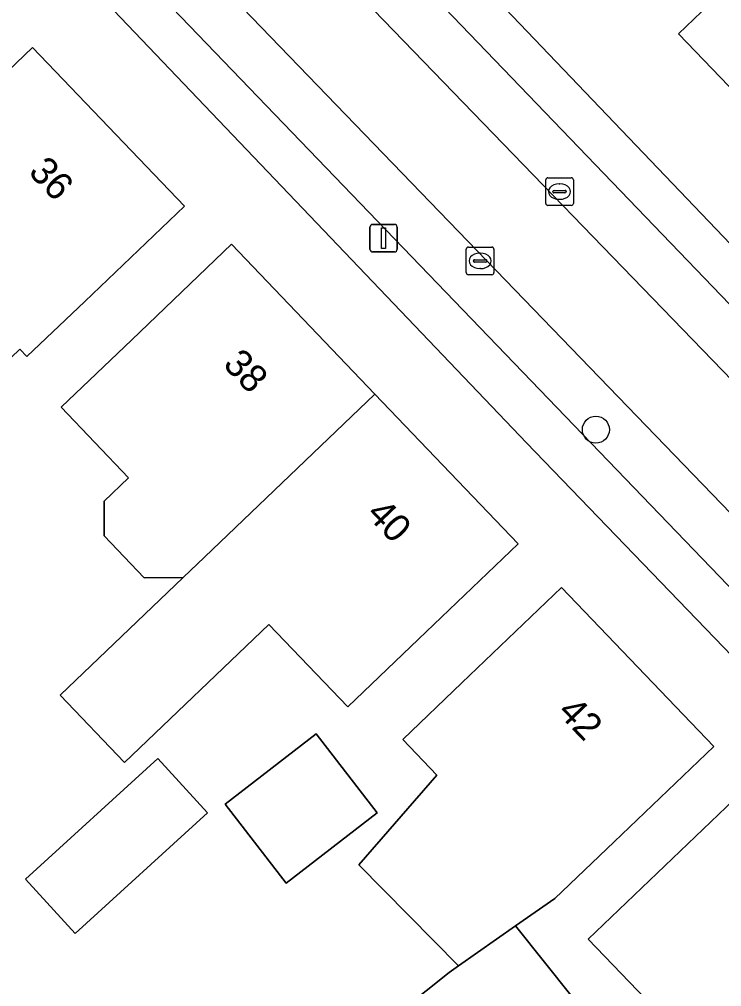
# Model space of a CAD drawing. Extents: x 161772 to 163126, y 383092 to 383917.
# Drawn here: x 162196.87 to 162222.3, y 383341.19 to 383376.24 of the extents above; entities that cross this region are included whole.
import ezdxf

# ---------------------------------------------------------------- set-up
doc = ezdxf.new("R2010")
doc.units = 0
for name, color, linetype in [('IMGEO_Boom', 7, 'Continuous'), ('IMGEO_Erf', 7, 'Continuous'), ('IMGEO_Kolk', 7, 'Continuous'), ('IMGEO_Lichtmast', 7, 'Continuous'), ('IMGEO_Pand', 7, 'Continuous'), ('IMGEO_Pand_nummerreeks', 7, 'Continuous'), ('IMGEO_Parkeervlak_open', 7, 'Continuous'), ('IMGEO_Rijbaan_lokaal_open', 7, 'Continuous'), ('IMGEO_Voetpad_gesloten', 7, 'Continuous')]:
    doc.layers.add(name, color=color, linetype=linetype)

msp = doc.modelspace()

# ---------------------------------------------------------------- linework, layer by layer
at = {"layer": 'IMGEO_Boom'}
msp.add_circle((162217.746, 383361.372), 0.489, dxfattribs=at)
at = {"layer": 'IMGEO_Erf'}
for points in [[(162167.165, 383425.116), (162173.798, 383418.361), (162173.894, 383418.482), (162182.621, 383409.404), (162182.533, 383409.335), (162187.734, 383404.146), (162187.816, 383404.232), (162192.761, 383399.098), (162192.872, 383399.214), (162225.52, 383365.058), (162237.143, 383353.041), (162243.372, 383346.601), (162247.147, 383349.174), (162245.995, 383349.427), (162240.626, 383355.049), (162246.15, 383358.588), (162249.06, 383360.453)], [(162234.371, 383341.095), (162232.967, 383342.555), (162231.771, 383343.74), (162215.237, 383360.897), (162198.256, 383378.698), (162198.139, 383378.591), (162186.711, 383390.706), (162184.382, 383388.793), (162190.267, 383382.698), (162196.181, 383376.573), (162189.213, 383369.844), (162188.492, 383369.148), (162184.644, 383373.162), (162183.022, 383371.608), (162178.603, 383376.219), (162180.318, 383377.863), (162176.804, 383381.529), (162168.993, 383372.86), (162169.709, 383373.421), (162172.791, 383369.483), (162172.075, 383368.922), (162166.358, 383364.447)], [(162221.05, 383339.177), (162217.472, 383342.916), (162219.962, 383345.299), (162223.574, 383348.756), (162229.421, 383342.648), (162223.28, 383336.772)]]:
    msp.add_lwpolyline(points, dxfattribs=at)
for points in [[(162231.186, 383385.797), (162233.097, 383383.762), (162236.77, 383379.851), (162233.147, 383376.316), (162229.789, 383373.517), (162226.181, 383370.054), (162220.741, 383375.721), (162224.348, 383379.184), (162226.754, 383381.494), (162226.005, 383382.372), (162223.721, 383380.179), (162220.114, 383376.716), (162214.906, 383382.141), (162218.513, 383385.604), (162220.797, 383387.797), (162224.364, 383384.081), (162225.964, 383385.617), (162227.433, 383387.028), (162229.855, 383384.505)], [(162194.119, 383361.649), (162189.504, 383366.474), (162192.26, 383369.109), (162191.627, 383369.786), (162193.73, 383371.769), (162197.341, 383375.226), (162202.851, 383369.47), (162199.239, 383366.013), (162197.138, 383364.023), (162196.882, 383364.291)], [(162198.346, 383351.753), (162202.794, 383356.013), (162201.387, 383356.008), (162199.933, 383357.527), (162199.936, 383358.787), (162200.818, 383359.631), (162198.376, 383362.183), (162200.936, 383364.633), (162204.547, 383368.09), (162209.74, 383362.665), (162214.933, 383357.239), (162211.321, 383353.782), (162208.761, 383351.332), (162205.902, 383354.319), (162200.679, 383349.317)], [(162210.75, 383350.151), (162212.893, 383352.202), (162216.505, 383355.659), (162222.018, 383349.899), (162218.406, 383346.442), (162216.263, 383344.391), (162214.839, 383343.394), (162216.893, 383340.821), (162213.867, 383338.405), (162215.216, 383336.937), (162208.071, 383332.045), (162205.057, 383335.822), (162212.428, 383341.705), (162212.775, 383341.948), (162209.166, 383345.61), (162211.986, 383348.86)], [(162207.615, 383350.349), (162209.82, 383347.493), (162206.525, 383344.948), (162204.32, 383347.804)], [(162201.884, 383349.458), (162203.68, 383347.486), (162198.882, 383343.116), (162197.086, 383345.088)]]:
    msp.add_lwpolyline(points, close=True, dxfattribs=at)
at = {"layer": 'IMGEO_Kolk'}
for p, q in [((162215.93, 383369.573), (162215.93, 383370.425)), ((162216.005, 383370.499), (162216.857, 383370.499)), ((162216.931, 383370.425), (162216.931, 383369.573)), ((162216.418, 383370.279), (162216.443, 383370.279)), ((162216.189, 383369.993), (162216.189, 383370.005)), ((162216.627, 383369.956), (162216.229, 383369.956)), ((162216.232, 383370.042), (162216.63, 383370.042)), ((162216.673, 383370.005), (162216.673, 383369.993)), ((162216.857, 383369.499), (162216.005, 383369.499)), ((162216.441, 383369.719), (162216.416, 383369.719)), ((162213.128, 383367.989), (162213.98, 383367.989)), ((162213.053, 383367.063), (162213.053, 383367.915)), ((162213.541, 383367.769), (162213.566, 383367.769)), ((162214.054, 383367.915), (162214.054, 383367.063)), ((162213.312, 383367.483), (162213.312, 383367.495)), ((162213.75, 383367.446), (162213.352, 383367.446)), ((162213.355, 383367.532), (162213.753, 383367.532)), ((162213.796, 383367.495), (162213.796, 383367.483)), ((162213.98, 383366.989), (162213.128, 383366.989)), ((162213.564, 383367.209), (162213.539, 383367.209))]:
    msp.add_line(p, q, dxfattribs=at)
for points in [[(162215.93, 383369.573), (162215.93, 383370.425)], [(162216.005, 383370.499), (162216.857, 383370.499)], [(162216.931, 383370.425), (162216.931, 383369.573)], [(162216.857, 383369.499), (162216.005, 383369.499)], [(162213.128, 383367.989), (162213.98, 383367.989)], [(162213.053, 383367.063), (162213.053, 383367.915)], [(162214.054, 383367.915), (162214.054, 383367.063)], [(162213.98, 383366.989), (162213.128, 383366.989)]]:
    msp.add_lwpolyline(points, dxfattribs=at)
for centre, radius, start, end in [((162216.007, 383370.423), 0.0765, 91.552, 178.448), ((162216.007, 383370.423), 0.0765, 91.552, 178.448), ((162216.855, 383370.423), 0.0765, 1.552, 88.448), ((162216.855, 383370.423), 0.0765, 1.552, 88.448), ((162216.229, 383370.002), 0.0403, 85.8775, 175.7526), ((162216.226, 383369.992), 0.0366, 178.938, 274.7102), ((162216.63, 383369.999), 0.043, 264.8664, 352.4533), ((162216.634, 383370.004), 0.0386, 1.7309, 96.639), ((162216.007, 383369.575), 0.0765, 181.552, 268.448), ((162216.007, 383369.575), 0.0765, 181.552, 268.448), ((162216.855, 383369.575), 0.0765, 271.552, 358.448), ((162216.855, 383369.575), 0.0765, 271.552, 358.448), ((162213.13, 383367.913), 0.0765, 91.552, 178.448), ((162213.13, 383367.913), 0.0765, 91.552, 178.448), ((162213.978, 383367.913), 0.0765, 1.552, 88.448), ((162213.978, 383367.913), 0.0765, 1.552, 88.448), ((162213.352, 383367.492), 0.0403, 85.8775, 175.7526), ((162213.349, 383367.482), 0.0366, 178.938, 274.7102), ((162213.753, 383367.489), 0.043, 264.8664, 352.4533), ((162213.757, 383367.494), 0.0386, 1.7309, 96.639), ((162213.13, 383367.065), 0.0765, 181.552, 268.448), ((162213.13, 383367.065), 0.0765, 181.552, 268.448), ((162213.978, 383367.065), 0.0765, 271.552, 358.448), ((162213.978, 383367.065), 0.0765, 271.552, 358.448)]:
    msp.add_arc(centre, radius, start, end, dxfattribs=at)
for centre, major_axis, ratio, start_param, end_param in [((162216.417, 383369.999), (-0.387, 0.002), 0.722429, 4.712389, 7.853982), ((162216.442, 383369.999), (-0.39, 0.002), 0.717154, 1.570796, 4.712389), ((162213.54, 383367.489), (-0.387, 0.002), 0.722429, 4.712389, 7.853982), ((162213.565, 383367.489), (-0.39, 0.002), 0.717154, 1.570796, 4.712389)]:
    msp.add_ellipse(centre, major_axis=major_axis, ratio=ratio, start_param=start_param, end_param=end_param, dxfattribs=at)
at = {"layer": 'IMGEO_Lichtmast'}
for p, q in [((162209.561, 383367.913), (162209.561, 383368.713)), ((162209.561, 383368.713), (162209.561, 383367.913)), ((162209.661, 383368.813), (162210.451, 383368.813)), ((162210.451, 383368.813), (162209.661, 383368.813)), ((162210.551, 383368.713), (162210.551, 383367.913)), ((162210.551, 383367.913), (162210.551, 383368.713)), ((162210.451, 383367.813), (162209.661, 383367.813)), ((162209.661, 383367.813), (162210.451, 383367.813))]:
    msp.add_line(p, q, dxfattribs=at)
msp.add_lwpolyline([(162209.981, 383368.688), (162210.131, 383368.688), (162210.131, 383367.938), (162209.981, 383367.938), (162209.981, 383368.688)], dxfattribs=at)
for centre, start, end in [((162209.661, 383368.713), 90, 180), ((162209.661, 383368.713), 90, 180), ((162210.451, 383368.713), 0, 90), ((162210.451, 383368.713), 360, 90), ((162209.661, 383367.913), 180, 270), ((162209.661, 383367.913), 180, 270), ((162210.451, 383367.913), 270, 0), ((162210.451, 383367.913), 270, 0)]:
    msp.add_arc(centre, 0.1, start, end, dxfattribs=at)
at = {"layer": 'IMGEO_Pand'}
for points in [[(162236.77, 383379.851), (162233.097, 383383.762), (162231.186, 383385.797), (162229.855, 383384.505), (162226.754, 383381.494), (162224.348, 383379.184), (162220.741, 383375.721), (162226.181, 383370.054), (162229.789, 383373.517), (162233.147, 383376.316)], [(162202.851, 383369.47), (162197.341, 383375.226), (162193.73, 383371.769), (162191.627, 383369.786), (162192.26, 383369.109), (162189.504, 383366.474), (162194.119, 383361.649), (162196.882, 383364.291), (162197.138, 383364.023), (162199.239, 383366.013)], [(162209.74, 383362.665), (162204.547, 383368.09), (162200.936, 383364.633), (162198.376, 383362.183), (162200.818, 383359.631), (162199.936, 383358.787), (162199.933, 383357.527), (162201.387, 383356.008), (162202.794, 383356.013), (162203.57, 383356.756)], [(162214.933, 383357.239), (162209.74, 383362.665), (162203.57, 383356.756), (162202.794, 383356.013), (162198.346, 383351.753), (162200.679, 383349.317), (162205.902, 383354.319), (162208.761, 383351.332), (162211.321, 383353.782)], [(162222.018, 383349.899), (162216.505, 383355.659), (162212.893, 383352.202), (162210.75, 383350.151), (162211.986, 383348.86), (162209.166, 383345.61), (162212.775, 383341.948), (162214.839, 383343.394), (162216.263, 383344.391), (162218.406, 383346.442)], [(162207.615, 383350.349), (162204.32, 383347.804), (162206.525, 383344.948), (162209.82, 383347.493)], [(162203.68, 383347.486), (162201.884, 383349.458), (162197.086, 383345.088), (162198.882, 383343.116)], [(162229.421, 383342.648), (162223.574, 383348.756), (162219.962, 383345.299), (162217.472, 383342.916), (162221.05, 383339.177), (162218.896, 383337.116), (162220.215, 383335.738), (162217.82, 383333.426), (162219.852, 383331.173), (162220.701, 383331.735), (162225.23, 383334.734), (162223.28, 383336.772)], [(162213.867, 383338.405), (162216.893, 383340.821), (162214.839, 383343.394), (162212.775, 383341.948), (162212.428, 383341.705), (162205.057, 383335.822), (162208.071, 383332.045), (162215.216, 383336.937)]]:
    msp.add_lwpolyline(points, close=True, dxfattribs=at)
at = {"layer": 'IMGEO_Parkeervlak_open'}
msp.add_lwpolyline([(162228.36, 383359.913), (162202.24, 383387.094), (162166.479, 383423.941), (162146.078, 383445.121), (162144.674, 383443.797), (162227.035, 383358.663)], close=True, dxfattribs=at)
msp.add_lwpolyline([(162233.434, 383344.78), (162235.003, 383344.698), (162235.652, 383344.393), (162235.904, 383344.593), (162198.133, 383383.722), (162189.805, 383392.461), (162188.472, 383391.139), (162232.741, 383345.129)], dxfattribs=at)
at = {"layer": 'IMGEO_Rijbaan_lokaal_open'}
msp.add_lwpolyline([(162229.084, 383356.526), (162227.035, 383358.663), (162144.674, 383443.797), (162139.993, 383448.624), (162123.379, 383465.784), (162118.063, 383471.34), (162114.715, 383469.726), (162115.405, 383468.922), (162119.726, 383464.542), (162135.053, 383448.745), (162139.521, 383444.123), (162139.588, 383444.181), (162148.747, 383434.702), (162151.652, 383431.699), (162162.314, 383420.669), (162185.398, 383397.017), (162189.805, 383392.461), (162198.133, 383383.722), (162235.904, 383344.593), (162238.48, 383346.724)], close=True, dxfattribs=at)
at = {"layer": 'IMGEO_Voetpad_gesloten'}
for points in [[(162113.593, 383471.954), (162110.865, 383472.685), (162104.678, 383474.608), (162100.337, 383471.381), (162104.903, 383470.142), (162107.132, 383469.149), (162111.823, 383466.516), (162117.208, 383462.523), (162117.429, 383462.692), (162125.07, 383455.226), (162124.921, 383455.092), (162150.594, 383428.39), (162150.539, 383428.274), (162184.032, 383393.274), (162186.711, 383390.706), (162198.139, 383378.591), (162198.256, 383378.698), (162215.237, 383360.897), (162231.771, 383343.74), (162232.967, 383342.555), (162234.371, 383341.095)], [(162232.741, 383345.129), (162188.472, 383391.139), (162184.058, 383395.679), (162150.325, 383430.382), (162147.38, 383433.399), (162138.229, 383442.804), (162138.751, 383443.331), (162134.258, 383447.982), (162135.053, 383448.745), (162119.726, 383464.542), (162118.937, 383463.776), (162114.594, 383468.182), (162115.405, 383468.922), (162114.715, 383469.726)], [(162238.48, 383346.724), (162239.996, 383345.054), (162240.594, 383344.436), (162243.372, 383346.601), (162237.143, 383353.041), (162225.52, 383365.058), (162192.872, 383399.214), (162192.761, 383399.098), (162187.816, 383404.232), (162187.734, 383404.146), (162182.533, 383409.335), (162182.621, 383409.404), (162173.894, 383418.482), (162173.798, 383418.361), (162167.165, 383425.116), (162167.143, 383425.007), (162164.384, 383427.827), (162164.511, 383427.931), (162146.748, 383446.299), (162124.151, 383469.777)], [(162126.398, 383465.384), (162141.362, 383449.954), (162146.078, 383445.121), (162166.479, 383423.941), (162202.24, 383387.094), (162228.36, 383359.913), (162230.382, 383357.811), (162237.721, 383350.184)]]:
    msp.add_lwpolyline(points, dxfattribs=at)

# ---------------------------------------------------------------- texts
at = {"layer": 'IMGEO_Pand_nummerreeks'}
for s, rotation, p in [('36', 313.7508, (162197.158, 383370.675)), ('38', 313.7451, (162204.204, 383363.704)), ('40', 313.7451, (162209.397, 383358.279)), ('42', 313.7451, (162216.319, 383351.11))]:
    msp.add_text(s, height=1, rotation=rotation, dxfattribs=at).set_placement(p)

doc.saveas('drawing.dxf')
